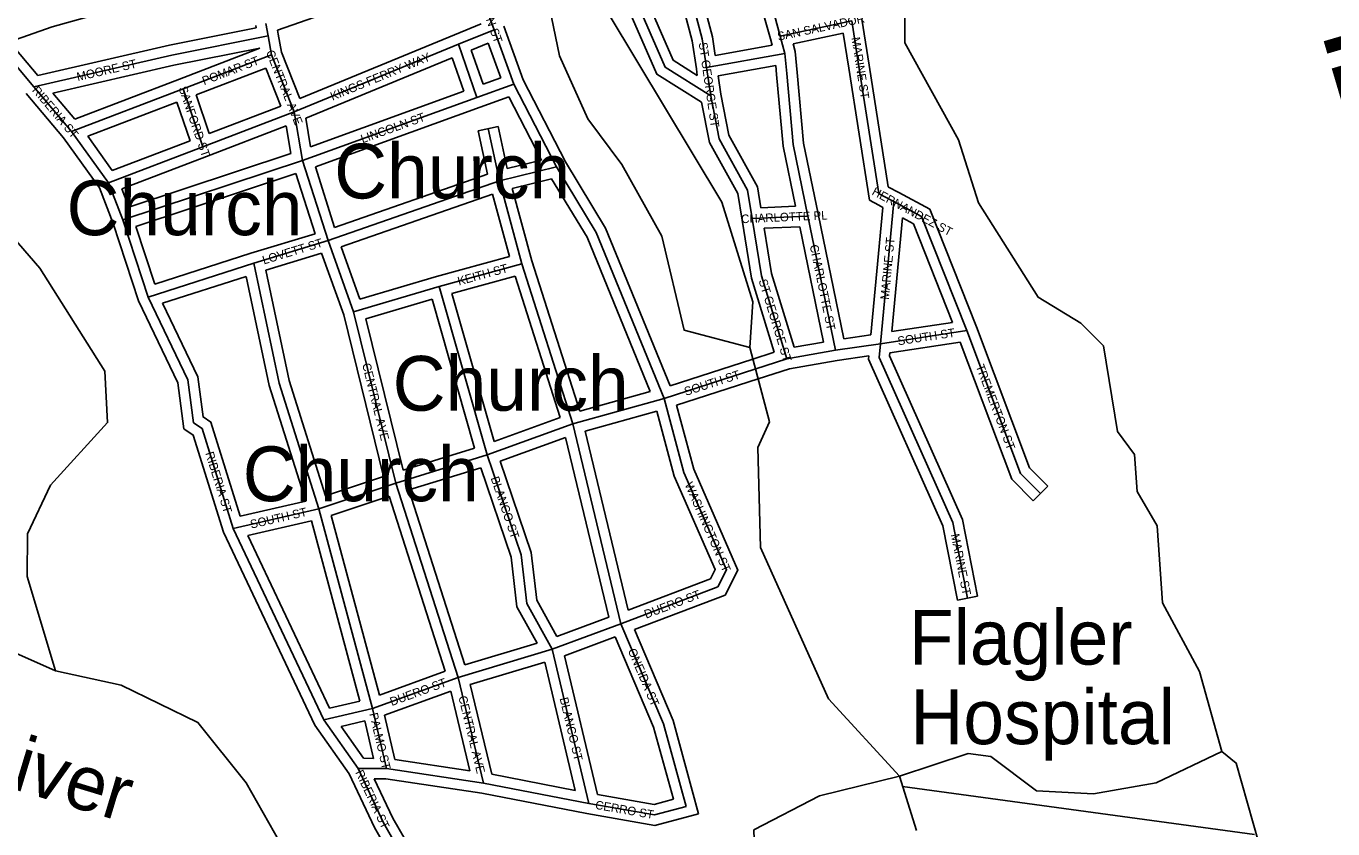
# Model space of a CAD drawing. Extents: x 418523 to 616617, y 1878279 to 2196743.
# Drawn here: x 555775 to 559594, y 2016214 to 2018558 of the extents above; entities that cross this region are included whole.
import ezdxf

# ---------------------------------------------------------------- set-up
doc = ezdxf.new("R2010")
doc.units = 0
for name, color, linetype in [('Level 31', 7, 'Continuous'), ('Level 32', 7, 'Continuous'), ('Level 34', 7, 'Continuous'), ('Level 41', 7, 'Continuous'), ('Level 5', 7, 'Continuous'), ('Level 57', 7, 'Continuous'), ('Level 7', 7, 'Continuous')]:
    doc.layers.add(name, color=color, linetype=linetype)

msp = doc.modelspace()

# ---------------------------------------------------------------- linework, layer by layer
at = {"layer": 'Level 31'}
for p, q in [((557142.445, 2018547.914), (557059.704, 2018772.881)), ((556482.255, 2018529.706), (556475.7, 2018566.09)), ((557978.741, 2018529.294), (558187.709, 2018573.828)), ((558208.585, 2018439.945), (558187.709, 2018573.828)), ((555797.94, 2018381.021), (555675.057, 2018526.823)), ((556200.362, 2018473.38), (556482.255, 2018529.706)), ((556491.93, 2018474.402), (556482.255, 2018529.706)), ((557038.38, 2018505.284), (557142.445, 2018547.914)), ((557200.33, 2018389.201), (557142.445, 2018547.914)), ((557992.55, 2018478.708), (557978.741, 2018529.294)), ((556558.347, 2018307.666), (557038.38, 2018505.284)), ((557091.837, 2018349.856), (557038.38, 2018505.284)), ((556200.362, 2018473.38), (555797.94, 2018381.021)), ((556234.005, 2018375.463), (556491.93, 2018474.402)), ((556558.347, 2018307.666), (556491.93, 2018474.402)), ((557763.309, 2018437.867), (557992.55, 2018478.708)), ((557998.098, 2018420.145), (557992.55, 2018478.708)), ((557775.444, 2018354.193), (557763.309, 2018437.867)), ((555907.872, 2018250.893), (555797.94, 2018381.021)), ((555907.872, 2018250.893), (556234.005, 2018375.463)), ((556234.005, 2018375.463), (556291.857, 2018205.839)), ((557091.837, 2018349.856), (557200.33, 2018389.201)), ((557324.86, 2018147.029), (557200.33, 2018389.201)), ((556582.998, 2018165.77), (557091.837, 2018349.856)), ((556291.857, 2018205.839), (556558.347, 2018307.666)), ((556582.998, 2018165.77), (556558.347, 2018307.666)), ((557158.048, 2018106.023), (557125.501, 2018258.849)), ((556015.848, 2018100.768), (555907.872, 2018250.893)), ((556015.848, 2018100.768), (556291.857, 2018205.839)), ((556057.386, 2017992.284), (556582.998, 2018165.77)), ((556657.157, 2017932.098), (556582.998, 2018165.77)), ((557158.048, 2018106.023), (557324.86, 2018147.029)), ((556657.157, 2017932.098), (557158.048, 2018106.023)), ((557223.949, 2017864.01), (557158.048, 2018106.023)), ((556057.386, 2017992.284), (556015.848, 2018100.768)), ((558310.531, 2018045.827), (558271.392, 2017630.631)), ((558391.547, 2018002.335), (558310.531, 2018045.827)), ((556131.564, 2017766.975), (556057.386, 2017992.284)), ((557896.815, 2017996.387), (558059.733, 2018003.587)), ((558140.45, 2017611.344), (558059.733, 2018003.587)), ((558524.084, 2017668.867), (558391.547, 2018002.335)), ((556440.519, 2017866.138), (556657.157, 2017932.098)), ((556731.701, 2017723.517), (556657.157, 2017932.098)), ((556131.564, 2017766.975), (556440.519, 2017866.138)), ((556981.957, 2017797.752), (557223.949, 2017864.01)), ((557372.91, 2017396.666), (557223.949, 2017864.01)), ((556731.701, 2017723.517), (556981.957, 2017797.752)), ((557122.292, 2017305.701), (556981.957, 2017797.752)), ((556855.531, 2017223.146), (556731.701, 2017723.517)), ((558271.392, 2017630.631), (558524.084, 2017668.867)), ((557998.401, 2017586.632), (558140.45, 2017611.344)), ((558140.45, 2017611.344), (558271.392, 2017630.631)), ((557904.827, 2017556.336), (557998.401, 2017586.632)), ((557639.646, 2017470.861), (557904.827, 2017556.336)), ((557372.91, 2017396.666), (557639.646, 2017470.861)), ((557122.292, 2017305.701), (557372.91, 2017396.666)), ((557513.006, 2016812.612), (557372.91, 2017396.666)), ((556855.531, 2017223.146), (557122.292, 2017305.701)), ((556630.31, 2017148.481), (556855.531, 2017223.146)), ((557037.183, 2016655.706), (556855.531, 2017223.146)), ((556379.778, 2017090.978), (556630.31, 2017148.481)), ((556786.875, 2016564.743), (556630.31, 2017148.481)), ((556645.115, 2016531.671), (556379.778, 2017090.978)), ((558482.975, 2017108.211), (558526.124, 2016887.718)), ((557513.006, 2016812.612), (557796.632, 2016920.22)), ((557312.505, 2016738.24), (557513.006, 2016812.612)), ((557037.183, 2016655.706), (557312.505, 2016738.24)), ((557419.682, 2016287.737), (557312.505, 2016738.24)), ((556786.875, 2016564.743), (557037.183, 2016655.706)), ((557111.462, 2016347.121), (557037.183, 2016655.706)), ((556645.115, 2016531.671), (556786.875, 2016564.743)), ((556828.235, 2016389.346), (556786.875, 2016564.743)), ((556744.881, 2016389.571), (556645.115, 2016531.671)), ((556828.235, 2016389.346), (556744.881, 2016389.571)), ((557111.462, 2016347.121), (556828.235, 2016389.346)), ((557419.682, 2016287.737), (557111.462, 2016347.121))]:
    msp.add_line(p, q, dxfattribs=at)
for points in [[(557763.309, 2018437.867), (557750.855, 2018521.179), (557544.728, 2019297.06)], [(557775.444, 2018354.193), (557642.247, 2018438.193), (557277.823, 2019272.688)], [(557978.741, 2018529.294), (557962.109, 2018590.435), (557921.305, 2018738.19)], [(558059.733, 2018003.587), (558016.873, 2018212.08), (557998.098, 2018420.145)], [(558310.531, 2018045.827), (558280.784, 2018061.908), (558266.542, 2018069.583), (558208.585, 2018439.945)], [(557896.815, 2017996.387), (557883.092, 2018078.976), (557800.145, 2018229.026), (557775.444, 2018354.193)], [(557639.646, 2017470.861), (557440.97, 2017955.066), (557324.86, 2018147.029)], [(557998.401, 2017586.632), (557924.255, 2017828.666), (557896.815, 2017996.387)], [(556630.31, 2017148.481), (556514.36, 2017515.731), (556440.519, 2017866.138)], [(556379.778, 2017090.978), (556288.98, 2017382.881), (556263.989, 2017399.678), (556247.85, 2017524.822), (556131.564, 2017766.975)], [(558739.279, 2017192.988), (558681.119, 2017251.329), (558524.084, 2017668.867)], [(558271.392, 2017630.631), (558267.482, 2017590.639), (558482.975, 2017108.211)], [(557796.632, 2016920.22), (557821.805, 2016970.337), (557697.379, 2017253.964), (557639.646, 2017470.861)], [(557312.505, 2016738.24), (557238.069, 2016871.905), (557221.654, 2017013.777), (557122.292, 2017305.701)], [(557703.316, 2016278.609), (557637.093, 2016520.622), (557513.006, 2016812.612)], [(556881.08, 2016124.457), (556819.565, 2016231.176), (556744.881, 2016389.571)], [(557419.682, 2016287.737), (557611.339, 2016254.128), (557703.316, 2016278.609)]]:
    msp.add_lwpolyline(points, dxfattribs=at)
at = {"layer": 'Level 32'}
for p, q in [((556509.746, 2018546.318), (557041.78, 2018734.706)), ((555851.215, 2018555.913), (556141.713, 2018638.027)), ((556447.511, 2018553.356), (556446.317, 2018559.981)), ((557027.008, 2018533.046), (557104.303, 2018564.709)), ((558238.228, 2018444.566), (558217.352, 2018578.45)), ((555726.168, 2018512.731), (555851.215, 2018555.911)), ((556194.067, 2018502.715), (556447.511, 2018553.356)), ((556511.781, 2018535.025), (556509.746, 2018546.319)), ((556520.949, 2018482.624), (556511.808, 2018534.874)), ((556574.989, 2018346.959), (557026.96, 2018533.026)), ((557227.871, 2018401.246), (557170.63, 2018558.193)), ((557954.962, 2018502.484), (557949.8, 2018521.394)), ((558016.045, 2018506.568), (558162.952, 2018537.876)), ((558178.943, 2018435.323), (558162.952, 2018537.877)), ((555809.079, 2018414.357), (555726.168, 2018512.731)), ((556194.068, 2018502.715), (555809.079, 2018414.357)), ((556206.66, 2018444.043), (556458, 2018494.264)), ((556223.26, 2018403.474), (556458.122, 2018493.566)), ((556458.122, 2018493.566), (556458, 2018494.264)), ((557075.963, 2018488.257), (557124.95, 2018508.325)), ((557110.286, 2018388.458), (557075.963, 2018488.257)), ((557161.848, 2018407.156), (557124.95, 2018508.325)), ((557788.42, 2018472.813), (557954.962, 2018502.484)), ((558022.175, 2018484.112), (558016.044, 2018506.568)), ((558027.965, 2018422.973), (558022.175, 2018484.112)), ((556574.989, 2018346.959), (556520.949, 2018482.624)), ((556592.025, 2018289.086), (557020.366, 2018465.423)), ((557053.865, 2018368.021), (557020.365, 2018465.423)), ((556206.659, 2018444.043), (555852.616, 2018362.788)), ((556271.729, 2018357.8), (556475.021, 2018435.782)), ((556519.217, 2018324.829), (556475.021, 2018435.783)), ((557110.286, 2018388.458), (557161.848, 2018407.156)), ((557736.417, 2018414.273), (557733.619, 2018433.561)), ((557797.169, 2018413.426), (557965.755, 2018443.46)), ((557805.025, 2018359.252), (557797.17, 2018413.426)), ((557968.219, 2018417.448), (557965.755, 2018443.461)), ((555917.052, 2018286.513), (556223.3, 2018403.489)), ((557351.066, 2018161.669), (557227.871, 2018401.246)), ((555884.201, 2018232.426), (555775.023, 2018361.661)), ((555917.053, 2018286.513), (555852.616, 2018362.788)), ((555954.983, 2018236.771), (556215.654, 2018336.337)), ((556215.653, 2018336.337), (556254.112, 2018223.57)), ((556271.729, 2018357.8), (556310.21, 2018244.968)), ((556606.433, 2018206.151), (557053.865, 2018368.021)), ((557102.066, 2018321.651), (557185.73, 2018351.991)), ((557280.808, 2018167.093), (557185.73, 2018351.991)), ((556310.21, 2018244.966), (556519.217, 2018324.829)), ((556620.315, 2018147.366), (557102.044, 2018321.644)), ((556302.565, 2018177.814), (556535.025, 2018266.636)), ((556549.009, 2018186.142), (556535.025, 2018266.636)), ((556606.433, 2018206.151), (556592.025, 2018289.086)), ((557096.159, 2018252.599), (557154.845, 2018265.097)), ((557180.945, 2018142.545), (557154.845, 2018265.097)), ((555989.222, 2018086.408), (555884.2, 2018232.426)), ((556026.735, 2018137.012), (555954.983, 2018236.771)), ((556026.735, 2018137.012), (556254.112, 2018223.57)), ((557123.19, 2018125.676), (557096.159, 2018252.599)), ((556054.615, 2018083.424), (556302.53, 2018177.801)), ((556075.167, 2018029.745), (556549.009, 2018186.143)), ((556676.43, 2017970.547), (556620.315, 2018147.366)), ((557180.945, 2018142.544), (557280.808, 2018167.093)), ((556095.258, 2017973.19), (556563.584, 2018127.768)), ((556619.38, 2017951.956), (556563.584, 2018127.768)), ((556676.43, 2017970.547), (557123.19, 2018125.676)), ((557195.076, 2018084.231), (557310.605, 2018112.63)), ((556029.114, 2017982.222), (555989.222, 2018086.408)), ((556075.168, 2018029.745), (556054.615, 2018083.424)), ((556695.596, 2017913.686), (557137.542, 2018067.143)), ((557187.132, 2017885.033), (557137.542, 2018067.144)), ((557252.729, 2017872.509), (557195.076, 2018084.231)), ((558415.384, 2018023.589), (558324.798, 2018072.219)), ((557922.053, 2018027.532), (558023.264, 2018032.004)), ((558278.8, 2018028.876), (558243.733, 2017656.881)), ((558164.122, 2017645.155), (558089.119, 2018009.634)), ((558336.16, 2017998.018), (558304.865, 2017666.037)), ((558367.712, 2017981.079), (558336.159, 2017998.018)), ((558552.067, 2017679.688), (558415.384, 2018023.588)), ((556103.678, 2017755.742), (556029.115, 2017982.222)), ((556150.749, 2017804.64), (556095.257, 2017973.191)), ((556431.35, 2017894.703), (556619.38, 2017951.956)), ((557931.875, 2017967.906), (558035.504, 2017972.486)), ((558104.83, 2017635.597), (558035.505, 2017972.486)), ((558482.257, 2017692.881), (558367.712, 2017981.08)), ((556750.396, 2017760.354), (556695.596, 2017913.686)), ((556150.749, 2017804.639), (556431.35, 2017894.703)), ((556475.54, 2017845.44), (556638.534, 2017895.066)), ((556702.943, 2017714.843), (556638.533, 2017895.066)), ((556973.73, 2017826.603), (557187.132, 2017885.033)), ((557392.717, 2017433.316), (557252.728, 2017872.51)), ((556173.511, 2017748.929), (556418.021, 2017827.408)), ((556750.395, 2017760.354), (556973.73, 2017826.603)), ((557019.124, 2017776.822), (557204.108, 2017827.471)), ((557335.571, 2017415.028), (557204.108, 2017827.471)), ((556767.71, 2017702.905), (556961.423, 2017760.366)), ((557085.396, 2017325.686), (556961.423, 2017760.366)), ((557142.315, 2017344.885), (557019.123, 2017776.823)), ((556819.742, 2017242.886), (556702.944, 2017714.843)), ((556877.02, 2017261.2), (556767.709, 2017702.905)), ((558304.865, 2017666.037), (558482.257, 2017692.879)), ((558164.122, 2017645.155), (558243.733, 2017656.881)), ((557895.586, 2017584.877), (557961.067, 2017606.077)), ((558019.335, 2017620.724), (558104.83, 2017635.597)), ((558298.978, 2017604.462), (558504.555, 2017635.57)), ((557656.865, 2017507.931), (557895.624, 2017584.89)), ((558005.63, 2017557.437), (558145.208, 2017581.72)), ((558145.209, 2017581.721), (558237.801, 2017595.358)), ((557914.069, 2017527.794), (558005.63, 2017557.437)), ((557392.717, 2017433.316), (557599.073, 2017490.715)), ((557675.966, 2017451.046), (557914.031, 2017527.781)), ((557142.315, 2017344.885), (557335.57, 2017415.029)), ((557408.836, 2017375.518), (557618.46, 2017433.827)), ((557160.169, 2017287.531), (557351.574, 2017357.005)), ((557477.627, 2016831.486), (557351.573, 2017357.005)), ((557534.23, 2016852.751), (557408.836, 2017375.519)), ((556877.02, 2017261.2), (557085.396, 2017325.686)), ((556893.34, 2017203.442), (557103.292, 2017268.416)), ((556649.755, 2017186.533), (556819.741, 2017242.886)), ((556666.62, 2017128.911), (556836.202, 2017185.131)), ((556999.812, 2016674.045), (556836.201, 2017185.131)), ((557056.777, 2016692.899), (556893.34, 2017203.442)), ((558718.032, 2017171.808), (558760.525, 2017214.169)), ((556400.168, 2017126.437), (556591.915, 2017170.447)), ((556422.891, 2017070.092), (556608.827, 2017112.768)), ((556749.868, 2016586.915), (556608.827, 2017112.767)), ((556807.377, 2016604.112), (556666.62, 2017128.911)), ((558511.76, 2017117.326), (558555.565, 2016893.479)), ((556619.101, 2016516.514), (556351.763, 2017080.038)), ((558454.19, 2017099.096), (558496.682, 2016881.956)), ((556661.854, 2016566.381), (556422.891, 2017070.091)), ((557534.23, 2016852.751), (557775.068, 2016944.126)), ((557552.82, 2016795.629), (557818.199, 2016896.313)), ((558555.565, 2016893.479), (558496.682, 2016881.956)), ((557326.196, 2016775.316), (557477.628, 2016831.486)), ((557347.838, 2016719.347), (557496.595, 2016774.526)), ((557056.777, 2016692.899), (557268.133, 2016756.257)), ((557072.995, 2016635.121), (557290.675, 2016700.375)), ((557379.745, 2016325.984), (557290.675, 2016700.376)), ((557444.301, 2016313.877), (557347.838, 2016719.346)), ((556807.377, 2016604.113), (556999.812, 2016674.046)), ((556822.2, 2016545.658), (557015.874, 2016616.041)), ((557071.884, 2016383.352), (557015.874, 2016616.041)), ((557136.109, 2016372.924), (557072.995, 2016635.121)), ((556661.854, 2016566.381), (556749.868, 2016586.915)), ((556852.769, 2016416.02), (556822.2, 2016545.658)), ((556718.847, 2016374.444), (556619.101, 2016516.514)), ((556760.505, 2016419.529), (556695.197, 2016512.548)), ((556695.198, 2016512.548), (556764.545, 2016528.726)), ((556790.314, 2016419.449), (556764.545, 2016528.727)), ((556790.314, 2016419.449), (556760.505, 2016419.529)), ((557071.883, 2016383.352), (556852.769, 2016416.021)), ((556825.972, 2016359.351), (556792.257, 2016359.442)), ((557106.412, 2016317.541), (556825.972, 2016359.351)), ((557379.746, 2016325.983), (557136.11, 2016372.923)), ((557414.007, 2016258.278), (557106.411, 2016317.541))]:
    msp.add_line(p, q, dxfattribs=at)
for points in [[(557748.514, 2018335.708), (557618.445, 2018417.736), (557256.205, 2019247.229)], [(557733.637, 2018433.431), (557721.431, 2018515.091), (557522.236, 2019264.88)], [(557788.42, 2018472.813), (557780.28, 2018527.266), (557582.611, 2019271.306)], [(557736.416, 2018414.274), (557666.05, 2018458.65), (557321.956, 2019246.591)], [(557949.793, 2018521.419), (557933.175, 2018582.504), (557892.387, 2018730.205)], [(558023.264, 2018032.004), (557987.145, 2018207.698), (557968.219, 2018417.448)], [(558089.12, 2018009.628), (558046.6, 2018216.462), (558027.977, 2018422.841)], [(558278.8, 2018028.876), (558266.534, 2018035.507), (558239.204, 2018050.236), (558178.945, 2018435.307)], [(558324.798, 2018072.219), (558295.034, 2018088.309), (558293.881, 2018088.93), (558238.225, 2018444.583)], [(557867.221, 2017991.47), (557854.343, 2018068.972), (557771.62, 2018218.617), (557748.514, 2018335.708)], [(557922.053, 2018027.532), (557911.842, 2018088.978), (557828.669, 2018239.436), (557805.025, 2018359.252)], [(557656.865, 2017507.931), (557467.843, 2017968.604), (557351.066, 2018161.669)], [(557599.074, 2017490.714), (557414.097, 2017941.528), (557310.605, 2018112.63)], [(557961.067, 2017606.077), (557894.975, 2017821.82), (557867.209, 2017991.544)], [(558019.335, 2017620.725), (557953.535, 2017835.512), (557931.875, 2017967.906)], [(556649.755, 2017186.533), (556543.412, 2017523.358), (556475.54, 2017845.44)], [(556591.914, 2017170.447), (556485.308, 2017508.104), (556418.021, 2017827.408)], [(556351.763, 2017080.038), (556263.473, 2017363.878), (556235.974, 2017382.361), (556218.713, 2017516.191), (556103.678, 2017755.742)], [(556400.167, 2017126.437), (556314.488, 2017401.885), (556292.004, 2017416.996), (556276.985, 2017533.452), (556173.511, 2017748.929)], [(558760.525, 2017214.169), (558706.926, 2017267.936), (558552.067, 2017679.688)], [(558718.032, 2017171.808), (558655.312, 2017234.722), (558504.555, 2017635.569)], [(558237.801, 2017595.358), (558236.852, 2017585.654), (558454.189, 2017099.096)], [(558298.979, 2017604.461), (558298.113, 2017595.623), (558511.761, 2017117.326)], [(557775.068, 2016944.125), (557788.665, 2016971.201), (557668.98, 2017244.021), (557618.46, 2017433.827)], [(557818.199, 2016896.314), (557854.944, 2016969.474), (557725.777, 2017263.907), (557675.966, 2017451.046)], [(557268.132, 2016756.257), (557208.953, 2016862.525), (557192.22, 2017007.145), (557103.292, 2017268.416)], [(557326.196, 2016775.316), (557267.184, 2016881.285), (557251.088, 2017020.409), (557160.169, 2017287.532)], [(557666.407, 2016299.83), (557608.69, 2016510.751), (557496.595, 2016774.526)], [(557740.228, 2016257.386), (557665.496, 2016530.493), (557552.82, 2016795.629)], [(556840.126, 2016135.434), (556792.957, 2016217.265), (556718.846, 2016374.444)], [(556897.91, 2016155.332), (556846.175, 2016245.088), (556792.257, 2016359.441)], [(557444.301, 2016313.877), (557610.01, 2016284.82), (557666.407, 2016299.829)], [(557414.007, 2016258.278), (557612.668, 2016223.436), (557740.228, 2016257.387)]]:
    msp.add_lwpolyline(points, dxfattribs=at)
at = {"layer": 'Level 5'}
for p, q in [((558376.867, 2016208.683), (558327.373, 2016367.236)), ((558335.764, 2016337.644), (559364.803, 2016196.716))]:
    msp.add_line(p, q, dxfattribs=at)
msp.add_lwpolyline([(557889.59, 2017619.13), (557698.015, 2017669.768), (557632.209, 2017945.094), (557516.182, 2018153.867), (557416.578, 2018287.58), (557333.802, 2018471.232), (557268.115, 2018788.249), (557302.122, 2018988.194), (557352.104, 2018971.355), (557475.914, 2018595.827), (557807.601, 2018044.548), (557898.359, 2017752.483), (557889.59, 2017619.13)], close=True, dxfattribs=at)
for points in [[(559269.614, 2016439.229), (559203.668, 2016672.874), (559095.952, 2016873.267), (559080.028, 2017098.422), (559021.965, 2017198.654), (559013.993, 2017307.056), (558964.2, 2017373.907), (558923.335, 2017624.132), (558856.842, 2017691.023), (558732.058, 2017766.473), (558557.869, 2018042.127), (558500.104, 2018225.721), (558342.625, 2018509.646), (558344.167, 2018984.816)], [(555860.79, 2016675.364), (555594.421, 2016792.923), (555219.541, 2016877.491), (554953.043, 2016961.709), (554294.726, 2017047.223), (553886.575, 2017148.571), (553736.88, 2017257.431), (553746.264, 2017582.519), (553780.191, 2017757.484), (553847.211, 2017865.627), (554114.435, 2018006.493), (554164.745, 2018089.696), (554290.046, 2018172.639), (554423.827, 2018297.254), (554532.289, 2018330.236), (554716.18, 2018479.701)], [(558327.373, 2016367.236), (558119.684, 2016593.009), (557921.041, 2017035.486), (557913.656, 2017327.293), (557947.225, 2017402.186), (557889.59, 2017619.13)], [(556599.853, 2015789.282), (556550.915, 2016114.569), (556418.279, 2016348.413), (556277.122, 2016523.935), (556052.395, 2016633.055), (555860.79, 2016675.364)], [(559542.751, 2015829.788), (559543.239, 2015979.842), (559510.126, 2016046.633), (559377.131, 2016172.104), (559311.195, 2016405.749), (559269.614, 2016439.229)]]:
    msp.add_lwpolyline(points, dxfattribs=at)
at = {"layer": 'Level 7'}
for points in [[(555860.79, 2016675.364), (555778.303, 2016950.719), (555778.73, 2017075.761), (555845.88, 2017217.256), (556013.19, 2017400.132), (556005.347, 2017550.186), (555814.558, 2017850.92), (555590.328, 2018110.093), (555332.36, 2018252.634), (554716.18, 2018479.701)], [(558327.373, 2016367.236), (558527.676, 2016433.31), (558594.328, 2016424.741), (558727.383, 2016324.28), (558894.077, 2016315.391), (559077.581, 2016348.145), (559269.614, 2016439.229)], [(556599.853, 2015789.282), (556733.365, 2015822.205), (556941.412, 2015713.145), (557132.37, 2015470.771), (557215.046, 2015262.097), (557298.12, 2015161.806), (557306.261, 2015103.415), (557505.451, 2014836.001), (557655.206, 2014743.841), (557955.383, 2014759.535), (558081.013, 2014942.511), (558140.22, 2015209.107), (558107.038, 2015259.228), (558090.755, 2015376.001), (558032.593, 2015442.851), (557983.198, 2015626.415), (557916.934, 2015760.027), (557901.695, 2016210.217), (558093.759, 2016309.672), (558327.373, 2016367.236)]]:
    msp.add_lwpolyline(points, dxfattribs=at)

# ---------------------------------------------------------------- texts
at = {"layer": 'Level 34'}
for s, height, rotation, p in [('WASHINGTON ST', 25, 290.192158, (557046.943, 2018771.369)), ('SAN SALVADOR', 25, 12.029772, (557973.086, 2018515.311)), ('MARINE ST', 25, 278.86145, (558186.661, 2018524.306)), ('CENTRAL AVE', 25, 291.717897, (556475.239, 2018482.529)), ('ST GEORGE ST', 25, 278.250983, (557740.327, 2018509.254)), ('MOORE ST', 24.9992, 12.92525, (555925.971, 2018397.582)), ('POMAR ST', 25, 20.986017, (556295.103, 2018385.514)), ('KINGS FERRY WAY', 25, 22.375072, (556670.312, 2018340.245)), ('RIBERIA ST', 25, 310.190061, (555790.917, 2018369.966)), ('SANFORD ST', 25, 288.831147, (556220.144, 2018377.39)), ('LINCOLN ST', 25, 19.888164, (556758.146, 2018215.844)), ('HERNANDEZ ST', 25, 331.770733, (558244.394, 2018067.147)), ('CHARLOTTE PL', 25, 2.529661, (557865.079, 2017982.475)), ('LOVETT ST', 25, 16.933275, (556469.77, 2017861.979)), ('CHARLOTTE ST', 25, 281.627192, (558064.709, 2017917.395)), ('MARINE ST', 25, 84.613794, (558296, 2017758.506)), ('KEITH ST', 25, 15.3118, (557039.725, 2017800.611)), ('ST GEORGE ST', 25, 287.031217, (557915.335, 2017815.112)), ('SOUTH ST', 25, 8.603831, (558323.466, 2017625.87)), ('CENTRAL AVE', 25, 283.899067, (556756.628, 2017570.765)), ('TREMERTON ST', 25, 290.610231, (558549.824, 2017564.922)), ('SOUTH ST', 25, 17.864767, (557702.775, 2017478.077)), ('RIBERIA ST', 25, 287.277464, (556298.308, 2017310.811)), ('BLANCO ST', 24.9992, 288.795869, (557132.133, 2017237.999)), ('WASHINGTON ST', 25, 293.685939, (557698.798, 2017219.617)), ('SOUTH ST', 25, 12.926231, (556432.783, 2017090.32)), ('MARINE ST', 25, 281.071467, (558477.13, 2017072.996)), ('DUERO ST', 24.9992, 20.775903, (557586.816, 2016827.249)), ('ONEIDA ST', 25, 293.023, (557532.687, 2016734.342)), ('DUERO ST', 25, 19.970767, (556843.476, 2016572.015)), ('CENTRAL AVE', 25, 283.533192, (557037.957, 2016599.081)), ('BLANCO ST', 25, 283.381336, (557333.814, 2016594.666)), ('PALMO ST', 24.9992, 283.267467, (556777.606, 2016549.586)), ('RIBERIA ST', 25, 295.243303, (556736.262, 2016378.545)), ('CERRO ST', 25, 350.052753, (557436.57, 2016272.087))]:
    msp.add_text(s, height=height, rotation=rotation, dxfattribs=at).set_placement(p)
at = {"layer": 'Level 41'}
for s, height, rotation, p in [('Matanzas River', 320, 286.452267, (559248.603, 2019591.812)), ('San Sebastian River', 160, 343.183414, (554189.911, 2016797.061))]:
    msp.add_text(s, height=height, rotation=rotation, dxfattribs=at).set_placement(p)
at = {"layer": 'Level 57'}
for s, p in [('Church', (556675.206, 2018054.971)), ('Church', (555893.147, 2017947.586)), ('Church', (556846.143, 2017434.884)), ('Church', (556408.05, 2017170.581)), ('Flagler', (558354.652, 2016693.241)), ('Hospital', (558359.16, 2016460.798))]:
    msp.add_text(s, height=160, dxfattribs=at).set_placement(p)

doc.saveas('drawing.dxf')
